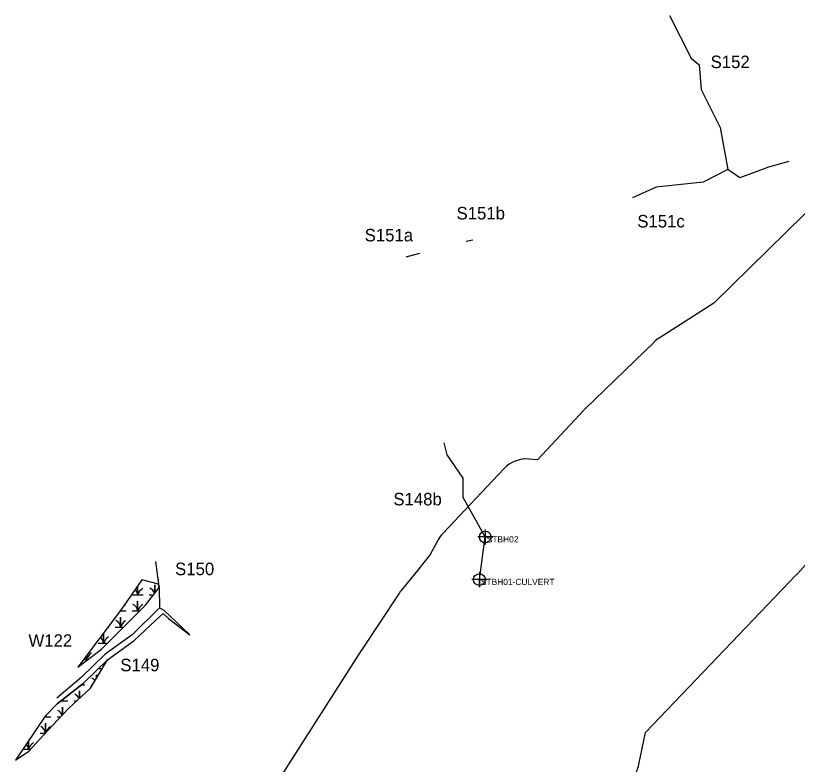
# Model space of a CAD drawing. Extents: x 1253697 to 1278588, y 912189 to 981699.
# Drawn here: x 1271119 to 1272368, y 979373 to 980568 of the extents above; entities that cross this region are included whole.
import ezdxf

# ---------------------------------------------------------------- set-up
doc = ezdxf.new("R2010")
doc.units = 0
for name, color, linetype in [('Default', 7, 'Continuous'), ('Exist Environmental Wetland Boundary', 7, 'Continuous'), ('Exist Hydro Jurisdictional Stream or Body of Water Mitigable', 7, 'Continuous'), ('Exist Hydro Jurisdictional Stream or Body of Water Mitigable Cogo Comment', 7, 'Continuous'), ('Exist Hydro Jurisdictional Stream or Body of Water Mitigable Cogo Number', 7, 'Continuous'), ('Exist Hydro Jurisdictional Stream or Body of Water Mitigable Cogo Point CELL', 7, 'Continuous')]:
    doc.layers.add(name, color=color, linetype=linetype)

msp = doc.modelspace()

# ---------------------------------------------------------------- linework, layer by layer
at = {"layer": 'Default'}
for p, q in [((1272138.9, 980047.2), (1272028.9, 979940.7)), ((1272138.9, 980047.2), (1272028.9, 979940.7)), ((1271898.9, 979844.7), (1271801.5, 979741.4)), ((1271898.9, 979844.7), (1271801.5, 979741.4)), ((1271732.2, 979646.5), (1271671.6, 979555.1)), ((1271732.2, 979646.5), (1271671.6, 979555.1))]:
    msp.add_line(p, q, dxfattribs=at)
for points in [[(1272407.3, 980279), (1272234.6, 980109.3), (1272146.8, 980053.4)], [(1272407.3, 980279), (1272234.6, 980109.3), (1272146.8, 980053.4)], [(1272027.1, 979938.9), (1271952.6, 979859.2), (1271939.2, 979860.2)], [(1272027.1, 979938.9), (1271952.6, 979859.2), (1271939.2, 979860.2)], [(1272367.8, 979677.1), (1272410, 979724.3), (1272490.7, 979791.2)], [(1272367.8, 979677.1), (1272410, 979724.3), (1272490.7, 979791.2)], [(1271794.1, 979731.3), (1271781.1, 979707.7), (1271760.9, 979682.2), (1271735, 979650.4)], [(1271794.1, 979731.3), (1271781.1, 979707.7), (1271760.9, 979682.2), (1271735, 979650.4)], [(1272114.7, 979372.7), (1272125, 979423.4), (1272366.6, 979675.9)], [(1272114.7, 979372.7), (1272125, 979423.4), (1272366.6, 979675.9)], [(1271671.1, 979554.4), (1271534.8, 979341), (1271488, 979328.5)], [(1271671.1, 979554.4), (1271534.8, 979341), (1271488, 979328.5)]]:
    msp.add_lwpolyline(points, dxfattribs=at)
for centre, start, end in [((1272173.6, 980011.3), 122.4639, 134.0569), ((1272173.6, 980011.3), 122.4639, 134.0569), ((1272063.6, 979904.8), 134.0569, 136.9777), ((1272063.6, 979904.8), 134.0569, 136.9777), ((1271935.2, 979810.4), 85.5218, 136.6773), ((1271935.2, 979810.4), 85.5218, 136.6773), ((1271837.9, 979707.1), 136.6773, 151.113), ((1271837.9, 979707.1), 136.6773, 151.113), ((1272330.5, 979710.4), 316.2595, 318.1715), ((1272330.5, 979710.4), 316.2595, 318.1715), ((1271773.9, 979618.9), 140.9609, 146.4367), ((1271773.9, 979618.9), 140.9609, 146.4367), ((1271713.2, 979527.5), 146.4367, 147.4283), ((1271713.2, 979527.5), 146.4367, 147.4283), ((1272065.7, 979382.6), 321.5427, 348.5477), ((1272065.7, 979382.6), 321.5427, 348.5477)]:
    msp.add_arc(centre, 50, start, end, dxfattribs=at)
at = {"layer": 'Exist Environmental Wetland Boundary'}
for points in [[(1271321, 979667.3), (1271288.3, 979620.7), (1271218.7, 979527.9), (1271256.6, 979556.7), (1271326.6, 979626.9), (1271348.7, 979655.4), (1271347.4, 979660.3)], [(1271266, 979539.5), (1271227.2, 979501.8), (1271185.3, 979469.1), (1271166.2, 979449.5), (1271119.2, 979379.3), (1271140.2, 979393.8), (1271170.3, 979426.1), (1271203.5, 979461.7), (1271239, 979494.1)]]:
    msp.add_lwpolyline(points, close=True, dxfattribs=at)
at = {"layer": 'Exist Hydro Jurisdictional Stream or Body of Water Mitigable'}
for p, q in [((1271849.6, 980210.1), (1271839, 980207.8)), ((1271764.4, 980188.6), (1271742.2, 980182.9)), ((1271332.7, 979643.4), (1271339.4, 979643.4)), ((1271266.7, 979591.9), (1271268.3, 979591.9)), ((1271251.8, 979525.7), (1271257, 979525.7)), ((1271224.8, 979499.9), (1271229.8, 979499.9)), ((1271239.8, 979499.9), (1271242.5, 979499.9)), ((1271212.6, 979474.2), (1271217.2, 979474.2)), ((1271185.4, 979448.4), (1271191.1, 979448.4))]:
    msp.add_line(p, q, dxfattribs=at)
for points in [[(1272163.5, 980568.5), (1272198.1, 980500.5), (1272211.1, 980490), (1272213.9, 980450.5), (1272244.4, 980389.7), (1272256.7, 980322.9)], [(1272353.9, 980335.5), (1272321.8, 980326.4), (1272276, 980309.3), (1272256.7, 980322.9), (1272217.2, 980302.4), (1272142.4, 980294.5), (1272104.6, 980277.2)], [(1271859.9, 979667.8), (1271869.2, 979735.8), (1271834.1, 979798.7), (1271834, 979829.9), (1271808.3, 979867.1), (1271803.6, 979886.3)], [(1271342.8, 979696.5), (1271347.4, 979660.3), (1271348.7, 979655.4), (1271348.9, 979622.6)], [(1271305.5, 979643.4), (1271314.1, 979643.4), (1271314.1, 979657.4)], [(1271314.1, 979657.4), (1271314.1, 979643.4), (1271322.7, 979643.4)], [(1271341.3, 979645.9), (1271341.3, 979659.2), (1271341.3, 979645.9)], [(1271305.5, 979617.7), (1271314.1, 979617.7), (1271314.1, 979633.4), (1271314.1, 979617.7), (1271317.3, 979617.7)], [(1271397.6, 979579.7), (1271356.5, 979618.2), (1271348.9, 979622.6), (1271305.1, 979579.8), (1271262.4, 979548.9), (1271223.6, 979511.2), (1271185, 979478.4)], [(1271286, 979617.7), (1271286.9, 979617.7), (1271286.9, 979618.8)], [(1271286.9, 979618.8), (1271286.9, 979617.7), (1271295.5, 979617.7)], [(1271166.2, 979449.5), (1271185.3, 979469.1), (1271227.2, 979501.8), (1271266, 979539.5), (1271308.6, 979570.4), (1271342.6, 979602.3), (1271354.8, 979613.5), (1271363.5, 979605.5), (1271397.6, 979579.7)], [(1271278.3, 979591.9), (1271286.9, 979591.9), (1271286.9, 979607.7), (1271286.9, 979591.9), (1271291.6, 979591.9)], [(1271251.1, 979566.1), (1271259.7, 979566.1), (1271259.7, 979581.9), (1271259.7, 979566.1), (1271265.9, 979566.1)], [(1271228, 979540.3), (1271232.5, 979540.3), (1271232.5, 979546.3)], [(1271232.5, 979546.3), (1271232.5, 979540.3), (1271235, 979540.3)], [(1271248.4, 979509.9), (1271248.4, 979515.7), (1271248.4, 979509.9)], [(1271221.2, 979477.8), (1271221.2, 979489.9), (1271221.2, 979477.8)], [(1271191.7, 979474.2), (1271194, 979474.2), (1271194, 979475.9)], [(1271194, 979475.9), (1271194, 979474.2), (1271202.6, 979474.2)], [(1271194, 979451.4), (1271194, 979464.2), (1271194, 979451.4)], [(1271165.5, 979448.4), (1271166.8, 979448.4), (1271166.8, 979450.1)], [(1271166.8, 979450.1), (1271166.8, 979448.4), (1271175.4, 979448.4)], [(1271158.2, 979422.6), (1271166.8, 979422.6), (1271166.8, 979438.4), (1271166.8, 979422.6), (1271167.1, 979422.6)], [(1271130.9, 979396.8), (1271139.6, 979396.8), (1271139.6, 979409.7)], [(1271139.6, 979409.7), (1271139.6, 979396.8), (1271143, 979396.8)]]:
    msp.add_lwpolyline(points, dxfattribs=at)
for centre, radius, start, end in [((1271301.8, 979642.6), 12.3, 4.1403, 47.9455), ((1271332.4, 979637.4), 19.2, 122.1274, 161.6222), ((1271329, 979642.6), 12.3, 13.8948, 67.535), ((1271274.6, 979616.8), 12.3, 4.1403, 8.8998), ((1271305.1, 979611.6), 19.2, 153.1201, 161.6222), ((1271305.1, 979611.6), 19.2, 122.1274, 136.3592), ((1271301.8, 979616.8), 12.3, 4.1403, 67.535), ((1271332.4, 979611.6), 19.2, 122.1274, 161.6222), ((1271274.6, 979591), 12.3, 4.1403, 67.535), ((1271305.1, 979585.8), 19.2, 122.1274, 161.6222), ((1271247.4, 979565.2), 12.3, 4.1403, 55.9714), ((1271277.9, 979560), 19.2, 122.1274, 161.6222), ((1271220.2, 979539.4), 12.3, 4.1403, 25.6522), ((1271250.7, 979534.3), 19.2, 122.1274, 161.6222), ((1271236.1, 979499), 12.3, 35.1962, 67.535), ((1271208.9, 979473.3), 12.3, 18.8618, 67.535), ((1271181.7, 979473.3), 12.3, 4.1403, 11.5792), ((1271212.2, 979468.1), 19.2, 153.2654, 161.6222), ((1271181.7, 979447.5), 12.3, 16.2826, 67.535), ((1271154.5, 979447.5), 12.3, 4.1403, 11.0964), ((1271185, 979442.3), 19.2, 151.7917, 161.6222), ((1271154.5, 979421.7), 12.3, 4.1403, 67.535), ((1271185, 979416.5), 19.2, 122.1274, 161.6222), ((1271157.8, 979390.8), 19.2, 122.1274, 161.6222), ((1271127.3, 979395.9), 12.3, 4.1403, 44.2497)]:
    msp.add_arc(centre, radius, start, end, dxfattribs=at)
at = {"layer": 'Exist Hydro Jurisdictional Stream or Body of Water Mitigable Cogo Point CELL'}
for points in [[(1271869.2, 979747.8), (1271869.2, 979723.8), (1271869.2, 979735.8), (1271881.2, 979735.8), (1271857.2, 979735.8)], [(1271859.9, 979679.8), (1271859.9, 979655.8), (1271859.9, 979667.8), (1271871.9, 979667.8), (1271847.9, 979667.8)]]:
    msp.add_lwpolyline(points, dxfattribs=at)
for centre in [(1271869.2, 979735.8), (1271859.9, 979667.8)]:
    msp.add_circle(centre, 9.38, dxfattribs=at)

# ---------------------------------------------------------------- texts
at = {"layer": 'Exist Hydro Jurisdictional Stream or Body of Water Mitigable'}
for s, p in [('S152', (1272229.2, 980484.6)), ('S151b', (1271823.4, 980242.9)), ('S151c', (1272112.1, 980230.1)), ('S151a', (1271676.7, 980207.9)), ('S150', (1271373.9, 979674.8)), ('W122', (1271139.7, 979560.4)), ('S149', (1271286.4, 979521.3))]:
    msp.add_text(s, height=20, dxfattribs=at).set_placement(p)
at = {"layer": 'Exist Hydro Jurisdictional Stream or Body of Water Mitigable Cogo Comment'}
for s, p in [('STBH02', (1271871.7, 979727.1)), ('STBH01-CULVERT', (1271862.4, 979659))]:
    msp.add_text(s, height=10, dxfattribs=at).set_placement(p)
at = {"layer": 'Exist Hydro Jurisdictional Stream or Body of Water Mitigable Cogo Number'}
msp.add_text('S148b', height=20, dxfattribs=at).set_placement((1271722.5, 979786.3))

doc.saveas('drawing.dxf')
